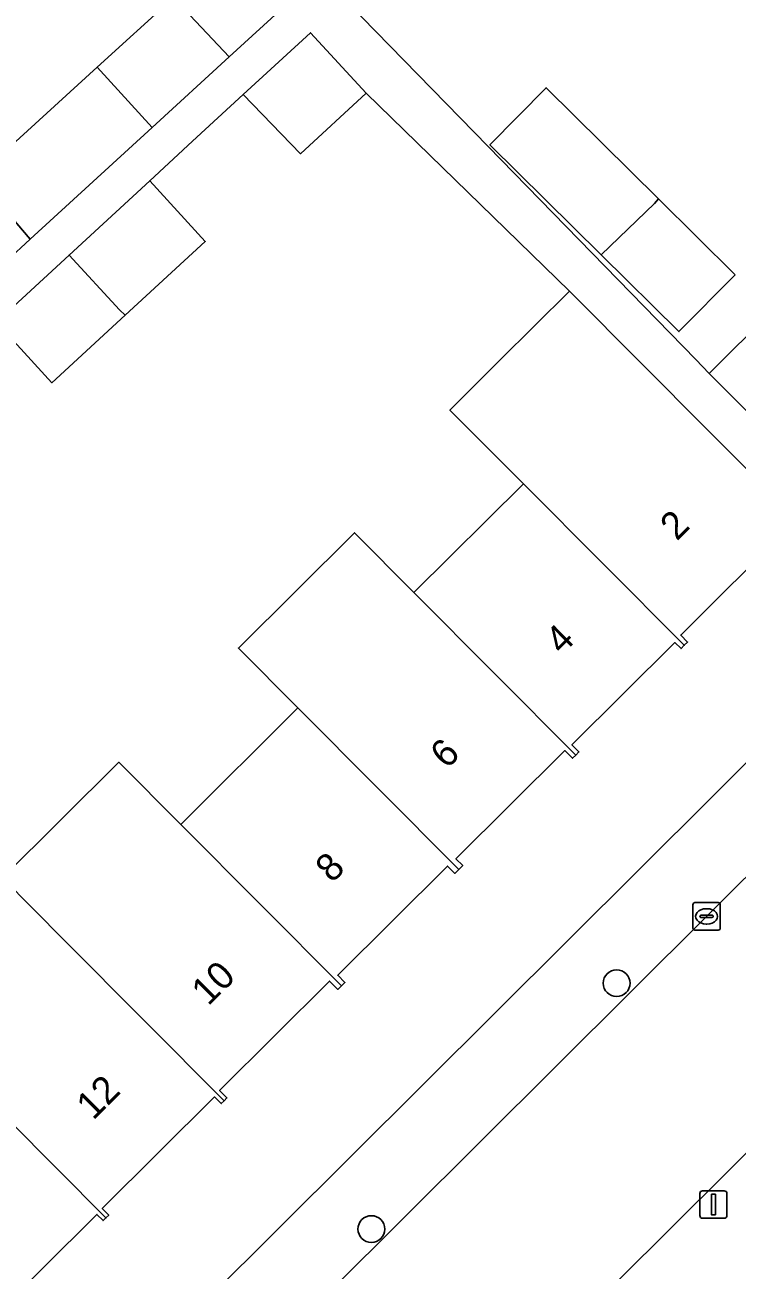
# Model space of a CAD drawing. Extents: x 159217 to 160349, y 381246 to 382172.
# Drawn here: x 160086.51 to 160112.51, y 381881.22 to 381926.69 of the extents above; entities that cross this region are included whole.
import ezdxf

# ---------------------------------------------------------------- set-up
doc = ezdxf.new("R2010")
doc.units = 0
for name, color, linetype in [('IMGEO_Boom', 7, 'Continuous'), ('IMGEO_Erf', 7, 'Continuous'), ('IMGEO_Kolk', 7, 'Continuous'), ('IMGEO_Lichtmast', 7, 'Continuous'), ('IMGEO_Pand', 7, 'Continuous'), ('IMGEO_Pand_nummerreeks', 7, 'Continuous'), ('IMGEO_Rijbaan_lokaal_open', 7, 'Continuous'), ('IMGEO_Voetpad_open', 7, 'Continuous')]:
    doc.layers.add(name, color=color, linetype=linetype)

msp = doc.modelspace()

# ---------------------------------------------------------------- linework, layer by layer
at = {"layer": 'IMGEO_Boom'}
for centre in [(160108.112, 381891.699), (160099.157, 381882.721)]:
    msp.add_circle(centre, 0.489, dxfattribs=at)
at = {"layer": 'IMGEO_Erf'}
for points in [[(160085.004, 381917.316), (160086.7, 381918.87), (160084.756, 381921.146), (160089.146, 381925.146), (160091.936, 381927.687), (160093.962, 381925.521), (160096.06, 381927.443), (160094.493, 381929.287), (160086.272, 381938.014)], [(160094.713, 381931.184), (160103.419, 381922.251), (160110.998, 381914.475), (160111.494, 381913.966), (160113.754, 381916.214), (160116.022, 381918.468), (160117.927, 381920.831), (160118.22, 381920.598), (160118.777, 381920.153), (160122.777, 381916.961), (160120.515, 381913.948), (160118.251, 381911.697), (160115.988, 381909.447), (160119.067, 381906.332), (160122.078, 381909.579), (160130.31, 381920.165), (160127.171, 381922.628), (160124.325, 381924.862), (160122.326, 381922.35), (160120.356, 381923.918), (160122.345, 381926.416), (160117.66, 381930.094)], [(160085.686, 381895.543), (160089.935, 381899.769), (160092.194, 381897.497), (160096.475, 381901.754), (160094.302, 381903.937), (160098.538, 381908.148), (160100.71, 381905.965), (160104.708, 381909.94), (160102.023, 381912.629), (160103.84, 381914.436), (160106.391, 381916.973), (160098.963, 381924.197), (160096.566, 381921.988), (160094.48, 381924.148), (160092.628, 381922.442), (160091.063, 381921), (160093.091, 381918.787), (160090.163, 381916.089), (160087.49, 381913.626), (160085.456, 381915.833)], [(160114.38, 381908.315), (160110.451, 381904.408), (160110.702, 381904.155), (160110.583, 381904.037), (160110.463, 381903.918), (160110.243, 381904.139), (160106.482, 381900.4), (160106.735, 381900.145), (160106.618, 381900.028), (160106.502, 381899.912), (160106.222, 381900.194), (160102.246, 381896.24), (160102.493, 381895.993), (160102.35, 381895.851), (160102.204, 381895.706), (160101.937, 381895.974), (160097.931, 381891.991), (160098.194, 381891.726), (160098.065, 381891.598), (160097.936, 381891.469), (160097.631, 381891.776), (160093.612, 381887.78), (160093.883, 381887.508), (160093.781, 381887.407), (160093.677, 381887.304), (160093.435, 381887.547), (160089.331, 381883.467), (160089.565, 381883.232), (160089.462, 381883.13), (160089.361, 381883.029), (160089.133, 381883.258), (160085.132, 381879.279)], [(160079.939, 381867.002), (160114.243, 381901.129)]]:
    msp.add_lwpolyline(points, dxfattribs=at)
msp.add_lwpolyline([(160112.44, 381917.571), (160110.389, 381915.495), (160107.552, 381918.299), (160103.486, 381922.319), (160105.538, 381924.395), (160109.636, 381920.342)], close=True, dxfattribs=at)
at = {"layer": 'IMGEO_Kolk'}
for p, q in [((160110.897, 381893.714), (160110.897, 381894.566)), ((160110.972, 381894.64), (160111.824, 381894.64)), ((160111.898, 381894.566), (160111.898, 381893.714)), ((160111.156, 381894.134), (160111.156, 381894.146)), ((160111.199, 381894.183), (160111.597, 381894.183)), ((160111.385, 381894.42), (160111.41, 381894.42)), ((160111.64, 381894.146), (160111.64, 381894.134)), ((160111.594, 381894.097), (160111.196, 381894.097)), ((160111.408, 381893.86), (160111.383, 381893.86)), ((160111.824, 381893.64), (160110.972, 381893.64))]:
    msp.add_line(p, q, dxfattribs=at)
for points in [[(160110.897, 381893.714), (160110.897, 381894.566)], [(160110.972, 381894.64), (160111.824, 381894.64)], [(160111.898, 381894.566), (160111.898, 381893.714)], [(160111.824, 381893.64), (160110.972, 381893.64)]]:
    msp.add_lwpolyline(points, dxfattribs=at)
for centre, radius, start, end in [((160110.974, 381894.564), 0.0765, 91.552, 178.448), ((160110.974, 381894.564), 0.0765, 91.552, 178.448), ((160111.822, 381894.564), 0.0765, 1.552, 88.448), ((160111.822, 381894.564), 0.0765, 1.552, 88.448), ((160111.196, 381894.143), 0.0403, 85.8775, 175.7526), ((160111.193, 381894.133), 0.0366, 178.938, 274.7102), ((160111.597, 381894.14), 0.043, 264.8664, 352.4533), ((160111.601, 381894.145), 0.0386, 1.7309, 96.639), ((160110.974, 381893.716), 0.0765, 181.552, 268.448), ((160110.974, 381893.716), 0.0765, 181.552, 268.448), ((160111.822, 381893.716), 0.0765, 271.552, 358.448), ((160111.822, 381893.716), 0.0765, 271.552, 358.448)]:
    msp.add_arc(centre, radius, start, end, dxfattribs=at)
for centre, major_axis, ratio, start_param, end_param in [((160111.384, 381894.14), (-0.387, 0.002), 0.722429, 4.712389, 7.853982), ((160111.409, 381894.14), (-0.39, 0.002), 0.717154, 1.570796, 4.712389)]:
    msp.add_ellipse(centre, major_axis=major_axis, ratio=ratio, start_param=start_param, end_param=end_param, dxfattribs=at)
at = {"layer": 'IMGEO_Lichtmast'}
for p, q in [((160111.25, 381884.116), (160112.04, 381884.116)), ((160112.04, 381884.116), (160111.25, 381884.116)), ((160111.15, 381883.216), (160111.15, 381884.016)), ((160111.15, 381884.016), (160111.15, 381883.216)), ((160112.14, 381884.016), (160112.14, 381883.216)), ((160112.14, 381883.216), (160112.14, 381884.016)), ((160112.04, 381883.116), (160111.25, 381883.116)), ((160111.25, 381883.116), (160112.04, 381883.116))]:
    msp.add_line(p, q, dxfattribs=at)
msp.add_lwpolyline([(160111.57, 381883.991), (160111.72, 381883.991), (160111.72, 381883.241), (160111.57, 381883.241), (160111.57, 381883.991)], dxfattribs=at)
for centre, start, end in [((160111.25, 381884.016), 90, 180), ((160111.25, 381884.016), 90, 180), ((160112.04, 381884.016), 0, 90), ((160112.04, 381884.016), 360, 90), ((160111.25, 381883.216), 180, 270), ((160111.25, 381883.216), 180, 270), ((160112.04, 381883.216), 270, 0), ((160112.04, 381883.216), 270, 0)]:
    msp.add_arc(centre, 0.1, start, end, dxfattribs=at)
at = {"layer": 'IMGEO_Pand'}
for points in [[(160093.962, 381925.521), (160091.936, 381927.687), (160089.146, 381925.146), (160091.155, 381922.95)], [(160098.963, 381924.197), (160096.929, 381926.405), (160094.48, 381924.148), (160096.566, 381921.988)], [(160091.155, 381922.95), (160089.146, 381925.146), (160084.756, 381921.146), (160086.7, 381918.87)], [(160105.538, 381924.395), (160103.486, 381922.319), (160107.552, 381918.299), (160109.497, 381920.173), (160109.636, 381920.342)], [(160091.063, 381921), (160088.121, 381918.289), (160089.958, 381916.285), (160090.163, 381916.089), (160093.091, 381918.787)], [(160112.44, 381917.571), (160109.636, 381920.342), (160109.497, 381920.173), (160107.552, 381918.299), (160110.389, 381915.495)], [(160088.121, 381918.289), (160085.456, 381915.833), (160087.49, 381913.626), (160090.163, 381916.089), (160089.958, 381916.285)], [(160104.708, 381909.94), (160110.583, 381904.037), (160110.702, 381904.155), (160110.451, 381904.408), (160114.38, 381908.315), (160114.72, 381908.223), (160114.907, 381908.409), (160111.382, 381911.955), (160109.071, 381914.279), (160106.391, 381916.973), (160103.84, 381914.436), (160102.023, 381912.629)], [(160113.754, 381916.214), (160111.494, 381913.966), (160115.988, 381909.447), (160118.251, 381911.697)], [(160104.708, 381909.94), (160100.71, 381905.965), (160106.618, 381900.028), (160106.735, 381900.145), (160106.482, 381900.4), (160110.243, 381904.139), (160110.463, 381903.918), (160110.583, 381904.037)], [(160100.71, 381905.965), (160098.538, 381908.148), (160094.302, 381903.937), (160096.475, 381901.754), (160102.35, 381895.851), (160102.493, 381895.993), (160102.246, 381896.24), (160106.222, 381900.194), (160106.502, 381899.912), (160106.618, 381900.028)], [(160098.065, 381891.598), (160098.194, 381891.726), (160097.931, 381891.991), (160101.937, 381895.974), (160102.204, 381895.706), (160102.35, 381895.851), (160096.475, 381901.754), (160092.194, 381897.497)], [(160098.065, 381891.598), (160092.194, 381897.497), (160089.935, 381899.769), (160085.686, 381895.543), (160087.945, 381893.272), (160093.781, 381887.407), (160093.883, 381887.508), (160093.612, 381887.78), (160097.631, 381891.776), (160097.936, 381891.469)], [(160085.686, 381895.543), (160081.376, 381891.256), (160083.635, 381888.986), (160084.117, 381888.501), (160089.462, 381883.13), (160089.565, 381883.232), (160089.331, 381883.467), (160093.435, 381887.547), (160093.677, 381887.304), (160093.781, 381887.407), (160087.945, 381893.272)], [(160083.635, 381888.986), (160079.405, 381884.78), (160085.261, 381878.896), (160085.388, 381879.022), (160085.132, 381879.279), (160089.133, 381883.258), (160089.361, 381883.029), (160089.462, 381883.13), (160084.117, 381888.501)]]:
    msp.add_lwpolyline(points, close=True, dxfattribs=at)
at = {"layer": 'IMGEO_Rijbaan_lokaal_open'}
msp.add_lwpolyline([(160106.101, 381878.782), (160116.227, 381888.855), (160120.742, 381893.578), (160124.44, 381897.155), (160124.504, 381897.226), (160129.443, 381902.654), (160133.839, 381908.037), (160137.727, 381913.117), (160142.505, 381919.215), (160143.594, 381920.544), (160137.985, 381924.969), (160137.982, 381924.966), (160125.502, 381909.146), (160123.621, 381906.761), (160121.409, 381904.226), (160120.802, 381903.57), (160116.933, 381899.648), (160012.11, 381795.292)], dxfattribs=at)
at = {"layer": 'IMGEO_Voetpad_open'}
for points in [[(160075.577, 381950.44), (160078.813, 381946.68), (160082.075, 381942.891), (160084.57, 381939.992), (160086.272, 381938.014), (160094.493, 381929.287), (160096.06, 381927.443), (160093.962, 381925.521), (160091.155, 381922.95), (160086.7, 381918.87), (160085.004, 381917.316), (160082.305, 381914.845), (160077.981, 381910.885), (160077.792, 381911.092), (160076.027, 381909.519), (160073.341, 381907.127), (160070.545, 381904.636), (160066.991, 381901.425), (160064.218, 381898.911), (160059.815, 381894.919), (160055.391, 381890.908), (160053.451, 381893.049)], [(160085.456, 381915.833), (160088.121, 381918.289), (160091.063, 381921), (160092.628, 381922.442), (160094.48, 381924.148), (160096.929, 381926.405), (160098.963, 381924.197), (160106.391, 381916.973), (160109.071, 381914.279), (160111.382, 381911.955), (160114.907, 381908.409), (160118.056, 381905.241), (160119.067, 381906.332), (160115.988, 381909.447), (160111.494, 381913.966), (160110.998, 381914.475), (160103.419, 381922.251), (160094.713, 381931.184), (160090.833, 381935.451), (160086.741, 381939.951), (160080.607, 381947.075)], [(160135.68, 381926.914), (160133.311, 381923.988), (160130.31, 381920.165), (160122.078, 381909.579), (160119.067, 381906.332), (160118.056, 381905.241), (160114.243, 381901.129), (160079.939, 381867.002), (160078.853, 381865.922), (160078.852, 381865.921), (160040.259, 381827.528), (160038.791, 381826.068), (160008.419, 381795.853), (160000.048, 381787.508)], [(160144.344, 381921.409), (160143.594, 381920.544), (160142.505, 381919.215), (160137.727, 381913.117), (160133.839, 381908.037), (160129.443, 381902.654), (160124.504, 381897.226), (160124.44, 381897.155), (160120.742, 381893.578), (160116.227, 381888.855), (160106.101, 381878.782)], [(160000.461, 381783.668), (160002.99, 381786.2), (160012.11, 381795.292), (160116.933, 381899.648)]]:
    msp.add_lwpolyline(points, dxfattribs=at)

# ---------------------------------------------------------------- texts
at = {"layer": 'IMGEO_Pand_nummerreeks'}
for s, rotation, p in [('2', 44.7861, (160110.309, 381907.825)), ('4', 44.7861, (160106.113, 381903.661)), ('6', 44.7881, (160101.915, 381899.494)), ('8', 44.7861, (160097.721, 381895.331)), ('10', 44.7861, (160093.197, 381890.839)), ('12', 44.7881, (160088.995, 381886.669))]:
    msp.add_text(s, height=1, rotation=rotation, dxfattribs=at).set_placement(p)

doc.saveas('drawing.dxf')
